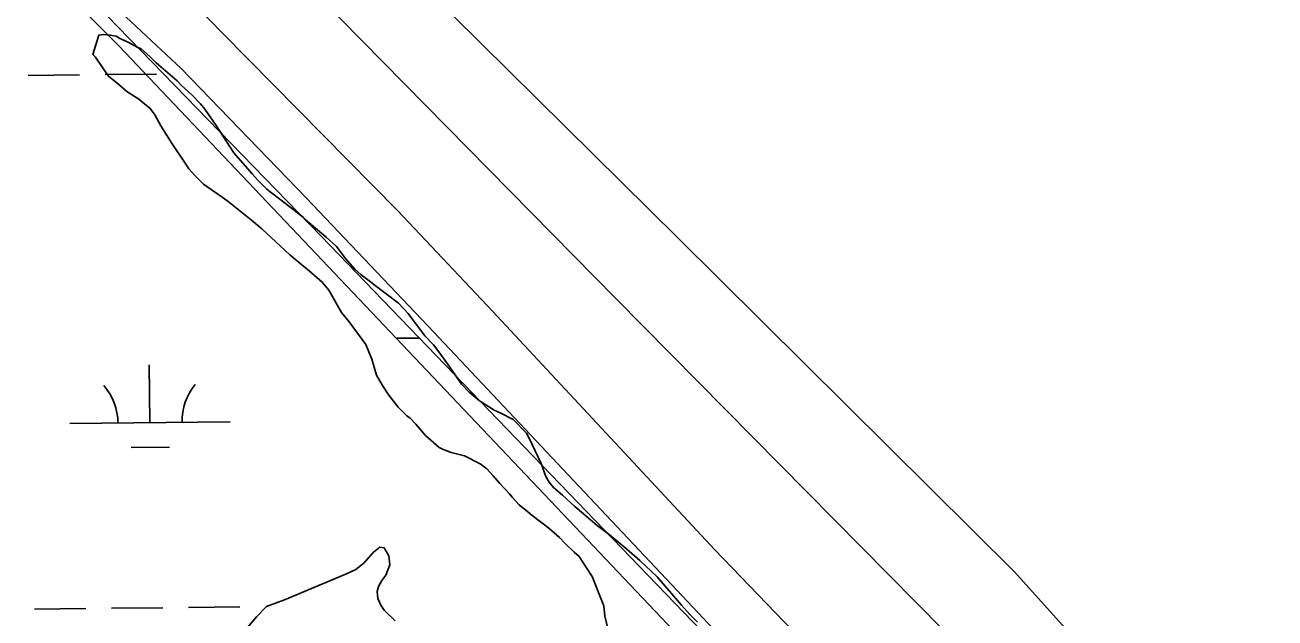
# Model space of a CAD drawing. Extents: x 3694830 to 3732949, y 415201 to 440970.
# Drawn here: x 3704658 to 3705437, y 433452 to 433822 of the extents above; entities that cross this region are included whole.
import ezdxf

# ---------------------------------------------------------------- set-up
doc = ezdxf.new("R2010")
doc.units = 0
for name, color, linetype in [('V-LEVE-TOET', 7, 'Continuous'), ('V-SITE-VEGE', 7, 'Continuous'), ('V-TOPO-SHOR', 7, 'Continuous'), ('V-WETL-SWMP', 7, 'Continuous')]:
    doc.layers.add(name, color=color, linetype=linetype)

msp = doc.modelspace()

# ---------------------------------------------------------------- linework, layer by layer
at = {"layer": 'V-LEVE-TOET'}
for points in [[(3704178.49, 434429.38), (3704277.11, 434331.16), (3704385.62, 434218.82), (3704510.64, 434090.66), (3704648.88, 433952.49), (3704780.91, 433816.84), (3704890.26, 433706.15), (3704949.25, 433643.73), (3705087.86, 433494.79), (3705201.32, 433377.04), (3705309.39, 433259.72), (3705370.85, 433192.74), (3705437.28, 433123.26), (3705514.01, 433041.3), (3705595.67, 432950.2), (3705670.77, 432874.04), (3705740.9, 432799.16)], [(3705753.46, 432731.56), (3705668.08, 432825.99), (3705587.22, 432911.7), (3705511.73, 432992.82), (3705428.8, 433079.78), (3705361.17, 433157.15), (3705303.83, 433217.89), (3705233.68, 433287.39), (3705149.94, 433378.5), (3705060.83, 433473.36), (3704996.47, 433541.59), (3704909.01, 433634.38), (3704833.1, 433714.26), (3704755.13, 433794.98), (3704686.61, 433859.09), (3704611.51, 433934.83), (3704540.54, 434008.06), (3704476.61, 434077.54), (3704401.92, 434153.27), (3704316.94, 434244.8), (3704227.39, 434331.79), (3704151.04, 434406.7)]]:
    msp.add_lwpolyline(points, dxfattribs=at)
at = {"layer": 'V-SITE-VEGE'}
for points in [[(3704873.95, 433613.62), (3704870.27, 433622.76), (3704859.86, 433637), (3704855.15, 433642.76), (3704847.1, 433656.65), (3704843.06, 433661.74), (3704834.98, 433668.87), (3704830.27, 433672.61), (3704822.86, 433678.72), (3704805.35, 433695.02), (3704798.96, 433700.45), (3704784.48, 433712), (3704780.77, 433714.72), (3704768.97, 433722.89), (3704763.93, 433727.98), (3704759.89, 433732.39), (3704757.54, 433735.78), (3704749.48, 433747.98), (3704742.43, 433759.16), (3704738.74, 433765.94), (3704735.72, 433770), (3704728.65, 433775.78), (3704721.23, 433780.54), (3704716.18, 433784.96), (3704709.78, 433790.05), (3704706.42, 433794.8), (3704701.72, 433801.92), (3704700.04, 433803.61), (3704703.81, 433815.76), (3704706.51, 433816.09), (3704710.91, 433815.73), (3704714.62, 433815.04), (3704716.98, 433813.68), (3704722.04, 433811.29), (3704727.77, 433808.23), (3704730.13, 433807.2), (3704735.52, 433802.45), (3704739.56, 433798.37), (3704752.69, 433787.16), (3704755.04, 433784.45), (3704762.11, 433778), (3704767.16, 433772.91), (3704769.85, 433769.52), (3704776.9, 433759.35), (3704787.98, 433742.41), (3704799.42, 433729.18), (3704802.78, 433725.45), (3704808.5, 433719.68), (3704810.52, 433717.98), (3704818.27, 433712.2), (3704822.99, 433708.46), (3704831.41, 433702), (3704834.77, 433698.95), (3704845.55, 433689.78), (3704851.95, 433684), (3704857.66, 433676.54), (3704863.38, 433669.76), (3704867.42, 433666.36), (3704873.14, 433661.95), (3704875.16, 433660.25), (3704890.66, 433648.69), (3704896.71, 433642.24), (3704907.13, 433628.34), (3704912.51, 433622.58), (3704915.2, 433619.18), (3704921.25, 433610.71), (3704926.29, 433603.25), (3704929.98, 433598.17), (3704934.69, 433593.08), (3704941.09, 433587.64), (3704946.82, 433584.24), (3704950.19, 433581.86), (3704953.9, 433580.16), (3704962, 433576.06), (3704970.41, 433567.58), (3704972.08, 433564.53), (3704979.45, 433548.62), (3704982.46, 433540.49), (3704984.47, 433537.1), (3704987.16, 433533.71), (3704992.89, 433528.96), (3705000.63, 433521.83), (3705014.43, 433509.94), (3705021.85, 433504.5), (3705032.96, 433495.33), (3705041.04, 433488.2), (3705051.81, 433478.01), (3705066.94, 433460.37), (3705072.33, 433454.6), (3705077.04, 433449.85)], [(3705021.25, 433445.02), (3705019.26, 433453.48), (3705018.61, 433459.91), (3705011.26, 433478.19), (3705007.9, 433483.61), (3705003.2, 433490.72), (3705000.17, 433493.44), (3704994.45, 433498.87), (3704991.08, 433502.6), (3704984.35, 433508.38), (3704979.97, 433511.78), (3704973.91, 433516.2), (3704971.21, 433518.57), (3704965.82, 433522.99), (3704961.45, 433527.74), (3704959.77, 433529.78), (3704953.71, 433536.22), (3704949.68, 433540.97), (3704945.64, 433545.38), (3704941.6, 433548.44), (3704931.82, 433553.55), (3704923.38, 433555.61), (3704917.98, 433557.67), (3704915.96, 433558.69), (3704907.54, 433566.16), (3704901.49, 433573.28), (3704897.79, 433577.01), (3704895.77, 433578.37), (3704890.38, 433583.8), (3704884.67, 433591.26), (3704880.64, 433597.36), (3704876.95, 433603.8), (3704873.95, 433613.62)]]:
    msp.add_lwpolyline(points, dxfattribs=at)
at = {"layer": 'V-TOPO-SHOR'}
for p, q in [((3704878.88, 433496.44), (3704874.85, 433493.25)), ((3704881.69, 433496.03), (3704878.88, 433496.44)), ((3704884.69, 433491.19), (3704881.69, 433496.03)), ((3704869.19, 433486.84), (3704863.95, 433482.64)), ((3704874.85, 433493.25), (3704869.19, 433486.84)), ((3704885.27, 433485.56), (3704884.69, 433491.19)), ((3704858.11, 433479.85), (3704849.25, 433476.27)), ((3704863.95, 433482.64), (3704858.11, 433479.85)), ((3704880.2, 433475.74), (3704882.63, 433479.14)), ((3704882.63, 433479.14), (3704885.27, 433485.56)), ((3704849.25, 433476.27), (3704819.45, 433463.73)), ((3704877.36, 433468.91), (3704878.18, 433471.93)), ((3704878.18, 433471.93), (3704880.2, 433475.74)), ((3704819.45, 433463.73), (3704808.37, 433459.56)), ((3704877.74, 433464.49), (3704877.36, 433468.91)), ((3704879.73, 433459.86), (3704877.74, 433464.49)), ((3704808.37, 433459.56), (3704802.32, 433453.35)), ((3704881.93, 433457.04), (3704879.73, 433459.86)), ((3704888.54, 433450.58), (3704881.93, 433457.04)), ((3704802.32, 433453.35), (3704796.26, 433446.34))]:
    msp.add_line(p, q, dxfattribs=at)
for points in [[(3701950.83, 436652.05), (3702052.53, 436447.21), (3702248.27, 436259.98), (3702707.84, 435808.91), (3703303.59, 435247.21), (3704112.09, 434413.18), (3704716.34, 433808.92), (3705507.83, 432974.89), (3705771.66, 432711.06), (3705797.19, 432668.5), (3705797.19, 432651.48), (3705729.1, 432625.95), (3705363.15, 432413.19)], [(3704777.68, 433976.85), (3704871.63, 433880.33), (3705064.82, 433689.35), (3705274.56, 433481.09), (3705337.72, 433410.88), (3705463.23, 433275.54), (3705596.99, 433123.34), (3705672.26, 433040.51), (3705694.64, 433012.85), (3705746.28, 432952.22), (3705810.27, 432887.28), (3705879.89, 432812.59)], [(3704733.82, 433949.79), (3704815.01, 433866.17), (3705026.14, 433651.61), (3705230.42, 433444.78), (3705394.49, 433269.55), (3705566.57, 433072.79), (3705742.32, 432879.87), (3705890.03, 432719.29)]]:
    msp.add_lwpolyline(points, dxfattribs=at)
at = {"layer": 'V-WETL-SWMP'}
for p, q in [((3704659.7, 433790.49), (3704691.69, 433790.88)), ((3704707.69, 433791.07), (3704739.69, 433791.45)), ((3704889.67, 433626.72), (3704903.54, 433626.89)), ((3704735.69, 433574.14), (3704735.26, 433610.14)), ((3704685.69, 433573.55), (3704785.69, 433574.74)), ((3704723.87, 433558.57), (3704747.87, 433558.86)), ((3704663.66, 433457.84), (3704695.66, 433458.22)), ((3704711.66, 433458.42), (3704743.66, 433458.8)), ((3704759.66, 433458.99), (3704791.65, 433459.37))]:
    msp.add_line(p, q, dxfattribs=at)
for points in [[(3705727.63, 432759.67), (3705434.11, 433065.17), (3705167.63, 433352.86), (3704842.4, 433690.33), (3704560.61, 433980.45), (3704322.24, 434223.21), (3704260.4, 434281.28), (3704213.06, 434326.4), (3704149.28, 434387.35), (3704064.72, 434472.32), (3704003.82, 434538.59), (3703933.72, 434619.75), (3703865.58, 434690.32), (3703780.06, 434773.84), (3703682.93, 434872.26), (3703602.71, 434954.83), (3703508.45, 435059.51), (3703421.47, 435149.29), (3703371.2, 435202.58), (3703283.74, 435289.95), (3703198.71, 435372.99), (3703131.09, 435431.05), (3703060.05, 435504.98), (3702961.99, 435592.79)], [(3704796.26, 433446.34), (3704802.32, 433453.35), (3704808.37, 433459.56), (3704819.45, 433463.73), (3704849.25, 433476.27), (3704858.11, 433479.85), (3704863.95, 433482.64), (3704869.19, 433486.84), (3704874.85, 433493.25), (3704878.88, 433496.44), (3704881.69, 433496.03), (3704884.69, 433491.19), (3704885.27, 433485.56), (3704882.63, 433479.14), (3704880.2, 433475.74), (3704878.18, 433471.93), (3704877.36, 433468.91), (3704877.74, 433464.49), (3704879.73, 433459.86), (3704881.93, 433457.04), (3704888.54, 433450.58)]]:
    msp.add_lwpolyline(points, dxfattribs=at)
for centre, start, end in [((3704680.44, 433573.96), 359.91153, 41.45519), ((3704790.92, 433575.28), 139.91153, 181.45518)]:
    msp.add_arc(centre, 35.25, start, end, dxfattribs=at)

doc.saveas('drawing.dxf')
